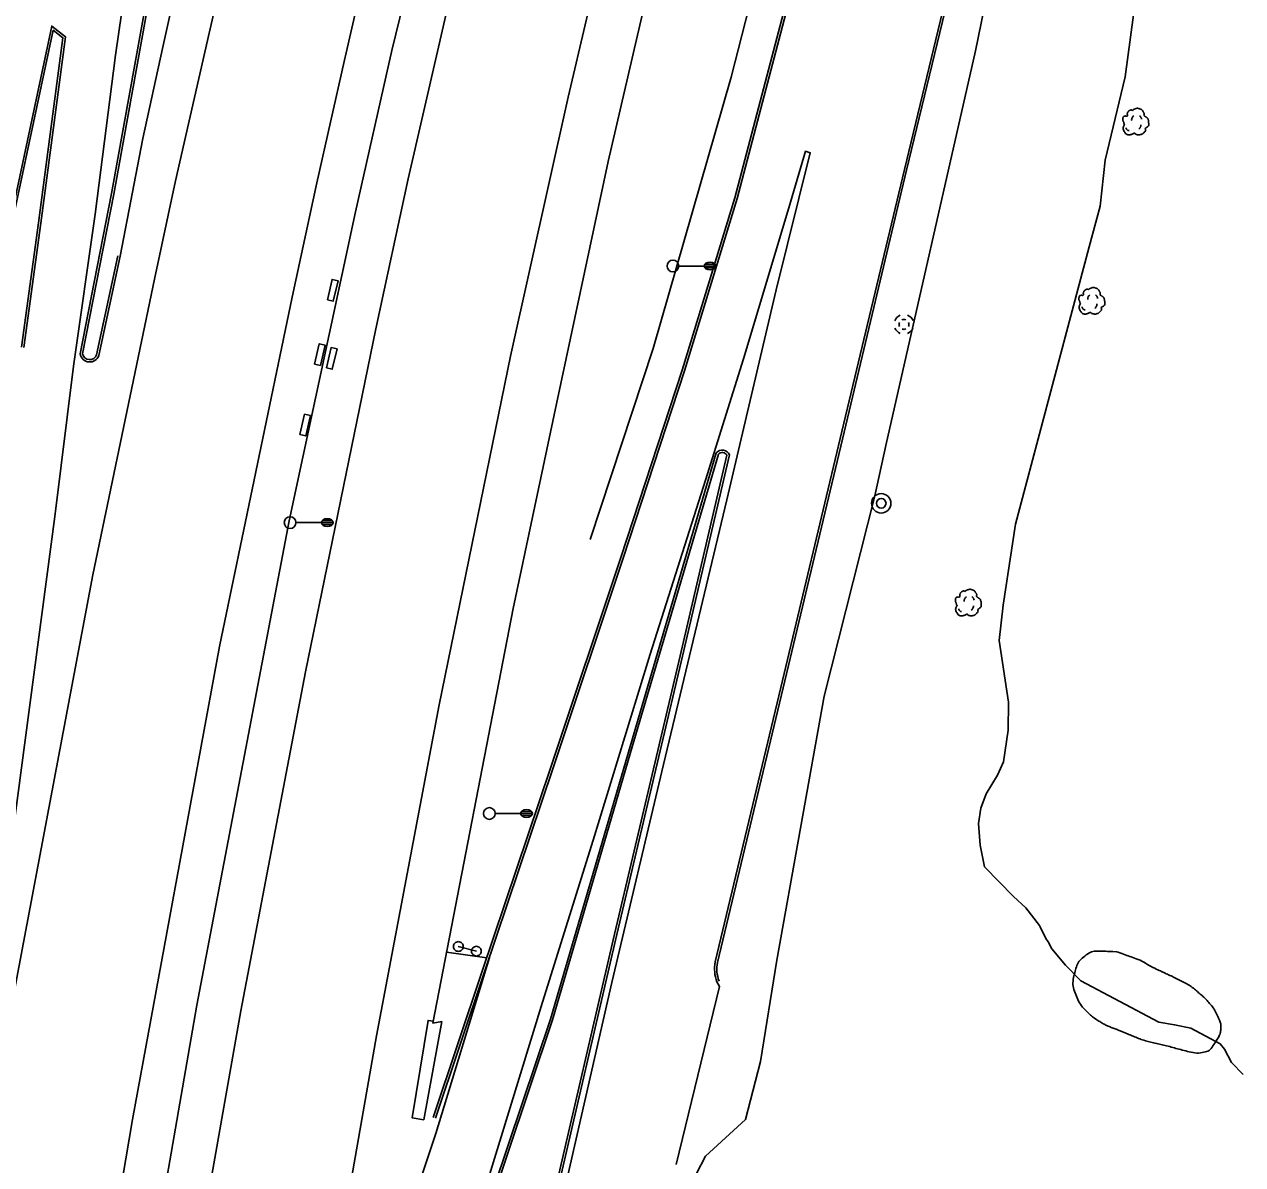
# Model space of a CAD drawing. Extents: x 2145380 to 2156929, y 139568 to 149130.
# Drawn here: x 2150853.5 to 2151164.9, y 147358.5 to 147649.9 of the extents above; entities that cross this region are included whole.
import ezdxf

# ---------------------------------------------------------------- set-up
doc = ezdxf.new("R2010")
doc.units = 0
for name, color, linetype in [('Default', 7, 'Continuous'), ('TOPO_Asphalt', 7, 'Continuous'), ('TOPO_Concrete', 7, 'Continuous'), ('TOPO_Curb Back', 7, 'Continuous'), ('TOPO_DRAIN_Inlet Grate', 7, 'Continuous'), ('TOPO_DRAIN_Manhole', 7, 'Continuous'), ('TOPO_Fence', 7, 'Continuous'), ('TOPO_Flowline', 7, 'Continuous'), ('TOPO_Guardrail', 7, 'Continuous'), ('TOPO_Light Pole', 7, 'Continuous'), ('TOPO_Misc', 7, 'Continuous'), ('TOPO_San Manhole', 7, 'Continuous'), ('TOPO_Sign', 7, 'Continuous'), ('TOPO_Tree', 7, 'Continuous'), ('TOPO_Tree Line', 7, 'Continuous'), ('TOPO_Wall Freestanding', 7, 'Continuous')]:
    doc.layers.add(name, color=color, linetype=linetype)

# ---------------------------------------------------------------- blocks, each defined once
blk = doc.blocks.new('LP')
at = {"layer": 'TOPO_Light Pole'}
blk.add_line((3.81, 0), (20.32, 0), dxfattribs=at)
for points in [[(20.32, 0), (27.94, 0)], [(20.32, 0), (23.5, 0)], [(20.83, 1.27), (27.43, 1.27)], [(20.83, 1.27), (23.5, 1.27)], [(23.71, 1.27), (27.43, 1.27)], [(23.71, 0), (27.94, 0)], [(20.83, -1.27), (27.43, -1.27)], [(20.83, -1.27), (23.5, -1.27)], [(23.71, -1.27), (27.43, -1.27)]]:
    blk.add_lwpolyline(points, dxfattribs=at)
blk.add_circle((0, 0), 3.81, dxfattribs=at)
blk.add_ellipse((24.13, 0), major_axis=(3.81, 0), ratio=0.666667, dxfattribs=at)
blk = doc.blocks.new('POST')
at = {"layer": 'TOPO_Misc'}
for start, end in [(89.99996, 180.00004), (179.99996, 270.00004), (359.99996, 90.00004), (269.99996, 0.00004)]:
    blk.add_arc((-0.01, 0.03), 3.16, start, end, dxfattribs=at)
blk = doc.blocks.new('MHEXST')
at = {"layer": 'TOPO_DRAIN_Manhole'}
for centre, radius, start, end in [((-0.1, 0.3), 12.7, 112.9748, 158.2636), ((-0.1, 0.1), 6.35, 157.9722, 204.161), ((-0.1, 0.1), 6.35, 66.1941, 113.691), ((-0.1, 0.3), 12.7, 22.0744, 68.6991), ((-0.1, 0.1), 6.35, 336.8023, 21.4046), ((-0.1, 0.3), 12.7, 202.6921, 248.1938), ((-0.1, 0.1), 6.35, 248.5791, 293.1995), ((-0.1, 0.3), 12.7, 291.7963, 337.3032)]:
    blk.add_arc(centre, radius, start, end, dxfattribs=at)
blk = doc.blocks.new('TREE')
at = {"layer": 'TOPO_Tree'}
for points in [[(-14.1, -0.4), (-14.2, 0.5), (-14.4, 1.4), (-14.6, 2.3), (-14.8, 3.2), (-15.5, 4), (-15.7, 4.9), (-15.8, 5.6), (-15.7, 6.3), (-15.7, 7), (-15.6, 7.9), (-15.7, 8.8), (-15.1, 9.7), (-14.6, 10.4), (-13.8, 10.5), (-13, 10.7), (-12.2, 11), (-11.1, 10), (-10.4, 10.7), (-9.4, 11.7), (-10.3, 13.3), (-9.8, 14.4), (-9.6, 15.1), (-9.3, 15.9), (-8.8, 16.5), (-8.2, 17.3), (-7.5, 17.7), (-6.7, 18.1), (-6.1, 18.4), (-5.6, 18.6), (-5.1, 18.7), (-4.5, 18.7), (-4, 18.5), (-3.5, 18.1)], [(-3.5, 17.6), (-3.1, 18.3), (-2.6, 18.8), (-1.9, 19.2), (-1, 19.7), (-0.2, 20), (0.7, 20.2), (1.6, 20.5), (2.5, 20.8), (3.4, 20.8), (4.1, 20.7), (4.8, 20.5), (5.5, 20.2), (6.4, 19.9), (7.3, 19.7), (8.2, 19.2), (9.4, 18.4), (10, 17.2), (10.8, 16), (11.2, 15.3), (11.6, 14.6), (11.9, 13.9), (12.2, 13.1), (11.4, 12), (11.9, 11.2), (12, 11), (12.2, 10.9), (12.4, 10.7), (12.9, 10.4), (13.5, 10), (14, 9.7), (14.7, 9.2), (15.4, 8.7), (16.1, 8.1), (16.7, 7.5), (16.9, 6.7), (17.1, 6), (17.6, 4.4), (17.7, 2.8), (17.7, 1.2), (17.7, -0.2), (17.8, -2.2), (16.6, -3), (15.5, -3.8), (14.3, -4.6), (13.2, -5.3)], [(13.2, -5.3), (13.3, -5.8), (13.4, -6.3), (13.4, -6.7), (13.8, -8.5), (12.2, -10), (10.8, -11.5), (10, -12.3), (9.1, -12.8), (8.2, -13.1), (6, -13.8), (3.3, -13.6), (1.3, -13.1), (0.5, -12.9), (-0.1, -11.4), (-0.8, -11.5), (-2, -11.6), (-3.3, -12.8), (-4.5, -13.1), (-6.1, -13.5), (-7.8, -14), (-9.3, -13.6), (-11.4, -13.1), (-12.8, -11.4), (-14.1, -9.4), (-15.3, -7.3), (-15.6, -5.1), (-15.1, -3), (-14.9, -1.9), (-13.9, -0.8), (-13.5, 0.1)], [(-4.2, 5.1), (-4.5, 6.1), (-4.3, 7.2), (-3.8, 8.2), (-3.3, 9.3), (-2.7, 10.3), (-1.6, 11)], [(5.9, 11.2), (6.5, 10.7), (7, 10.2), (7.4, 9.5), (7.9, 8.6), (8.3, 7.6), (8.5, 6.6)], [(-11.4, -4.5), (-11.5, -5.4), (-11, -6.3), (-10.1, -7.2), (-9.3, -8), (-8.5, -8.3), (-7.7, -8.1)], [(4.8, -6.3), (5.7, -5.7), (6.3, -4.9), (6.8, -3.9), (7.4, -2.8), (7.6, -1.7), (7.5, -0.6)]]:
    blk.add_open_spline(points, degree=3, dxfattribs=at)
blk = doc.blocks.new('EXMHSS')
at = {"layer": 'Default'}
for radius in [6.3, 3.13]:
    blk.add_circle((0, 0), radius, dxfattribs=at)

msp = doc.modelspace()

# ---------------------------------------------------------------- linework, layer by layer
at = {"layer": 'TOPO_Asphalt'}
for points in [[(2151148.58, 148387.71), (2151085.35, 148183.97), (2151069.92, 148133.07), (2151057.83, 148094.37), (2151049.57, 148067.66), (2151035.93, 148022.98), (2151024.64, 147984.83), (2151012.64, 147943.42), (2151001.98, 147906), (2150990.9, 147865.2), (2150980.73, 147826.5), (2150968.97, 147781.23), (2150957.45, 147734.97), (2150948.5, 147698.21), (2150935.23, 147640.33), (2150928.26, 147609.37), (2150921.99, 147580.12), (2150903.41, 147490.92), (2150881.14, 147370.04), (2150865.32, 147276.63), (2150852.01, 147191.15), (2150840.13, 147102.7), (2150828.19, 147005.35), (2150817.7, 146900.58)], [(2151048.85, 148184), (2151038.82, 148151.82), (2151027.63, 148116.14), (2151015.13, 148075.66), (2151005.17, 148043.12), (2150995.4, 148010.66), (2150984.05, 147971.82), (2150972.73, 147932.1), (2150964.84, 147904.22), (2150955.62, 147870.36), (2150950.07, 147849.17), (2150943.21, 147823.16), (2150936.37, 147796.39), (2150929.01, 147767.19), (2150918.46, 147723.8), (2150908.78, 147682.5), (2150900.73, 147647.64), (2150892.14, 147609.87), (2150886.78, 147584.79)], [(2151109.6, 148183.95), (2151097.93, 148146.27), (2151084.33, 148102.66), (2151075.67, 148074.91), (2151060.45, 148025.62), (2151047.4, 147981.37), (2151033.3, 147932.91), (2151022.13, 147892.88), (2151010.4, 147849.76), (2151003.32, 147823.06), (2150995.6, 147793.95), (2150990.71, 147774.79), (2150983.49, 147745.9), (2150973.85, 147706.54), (2150965.9, 147672.69), (2150959.07, 147642.88), (2150951.6, 147610.36), (2150943.31, 147572.06)], [(2151031.67, 148167), (2151033.43, 148166.33), (2151027.46, 148146.36), (2151020.11, 148124.12), (2151008.99, 148089.63), (2150994.98, 148045.56), (2150984.37, 148009.67), (2150975.99, 147980.79), (2150967.87, 147952.18), (2150961.61, 147930.52), (2150953.44, 147900.67), (2150941.73, 147859), (2150931.26, 147819.05), (2150925.77, 147796.82), (2150920.97, 147778.05), (2150913.77, 147749.06), (2150908.39, 147727.91), (2150899.16, 147689.08), (2150893.03, 147662.48), (2150888.79, 147643.68), (2150883.83, 147620.67), (2150877.99, 147590.63)], [(2150905.64, 147936.06), (2150903.58, 147898.85), (2150901.95, 147864.4), (2150899.39, 147831.23), (2150893.54, 147771.5), (2150888.57, 147730.82), (2150883.1, 147685.49), (2150876.78, 147641.95), (2150871.6, 147601.39), (2150866.11, 147562.56), (2150861.29, 147524.12)], [(2151006.56, 147691.16), (2150992.5, 147631.26), (2150977.78, 147565.04), (2150959.56, 147475.96), (2150943.48, 147391.41), (2150929.21, 147309.79), (2150919.13, 147248.19), (2150932.49, 147287.08), (2150944.65, 147324.35), (2150958.68, 147366.43), (2150972.35, 147411.45)], [(2150900.19, 147099.76), (2150907.43, 147133.87), (2150920.61, 147185.98), (2150930.2, 147219.74), (2150949.81, 147284.16), (2150960.12, 147317.76), (2150972.04, 147354.75), (2150985.94, 147400.03), (2150998.89, 147441.4), (2151013.48, 147488.89), (2151027.62, 147533.42), (2151037.3, 147564.38), (2151048.91, 147602.97), (2151053.19, 147617.43), (2151054.36, 147617.07), (2151045.64, 147582.03), (2151033.02, 147528.36), (2151016.82, 147460.74), (2151003.63, 147405.03), (2150986.37, 147329.26), (2150967.03, 147241.55)], [(2150861.29, 147524.12), (2150848.5, 147427.79), (2150830.94, 147291.62), (2150831.73, 147291.58), (2150851.33, 147404.88), (2150871.05, 147509.22), (2150886.78, 147584.79)], [(2150862.87, 147102.56), (2150871.89, 147169.89), (2150883.68, 147248.97), (2150896.04, 147325.42), (2150908.8, 147397.79), (2150925.39, 147484.38), (2150943.31, 147572.06)], [(2151030.49, 147405.21), (2151031.17, 147404.04), (2151020.09, 147358.5)]]:
    msp.add_lwpolyline(points, dxfattribs=at)
at = {"layer": 'TOPO_Concrete'}
msp.add_line((2150971.68, 147411.34), (2150961.44, 147412.8), dxfattribs=at)
at = {"layer": 'TOPO_Curb Back'}
for points in [[(2150903.67, 148229.14), (2150903.99, 148206.41), (2150904.63, 148134.28), (2150904.69, 148075.98), (2150904.97, 148022.25), (2150905.72, 147948.26), (2150905.28, 147881.1), (2150903.34, 147822.79), (2150899.75, 147773.61), (2150894.39, 147718.98), (2150886.44, 147665.58), (2150875.76, 147606.6), (2150867.8, 147565.67)], [(2150904.27, 148229.15), (2150904.59, 148206.42), (2150905.23, 148134.28), (2150905.29, 148075.99), (2150905.57, 148022.26), (2150906.32, 147948.26), (2150905.88, 147881.09), (2150903.94, 147822.76), (2150900.35, 147773.56), (2150894.98, 147718.91), (2150887.03, 147665.49), (2150876.35, 147606.49), (2150868.41, 147565.66)], [(2151021.63, 147561.53), (2151035.08, 147605.51), (2151052.33, 147671.03), (2151067.31, 147733.95), (2151085, 147807.49), (2151103.14, 147877.18), (2151123.14, 147940.37), (2151147.62, 148007.53), (2151169.25, 148060.12), (2151195.94, 148118.04), (2151228.47, 148180.14), (2151253.95, 148226.76)], [(2151022.2, 147561.35), (2151035.65, 147605.35), (2151052.91, 147670.88), (2151067.89, 147733.81), (2151085.58, 147807.34), (2151103.71, 147877.01), (2151123.71, 147940.17), (2151148.18, 148007.31), (2151169.8, 148059.88), (2151196.48, 148117.77), (2151229, 148179.86), (2151254.46, 148226.44)], [(2151115.52, 147769.67), (2151107.72, 147735.7), (2151092.75, 147672.26), (2151078.41, 147612.78), (2151062.46, 147545.8), (2151046.85, 147480.44), (2151030.04, 147410.28)], [(2151116.11, 147769.52), (2151108.31, 147735.56), (2151093.33, 147672.12), (2151078.99, 147612.64), (2151063.05, 147545.66), (2151047.44, 147480.3), (2151030.63, 147410.16)], [(2150846.01, 147581.74), (2150860.53, 147649.41), (2150864, 147646.71), (2150857.69, 147599.07), (2150853.38, 147567.29)], [(2150846.6, 147581.61), (2150860.91, 147648.35), (2150863.36, 147646.45), (2150857.09, 147599.15), (2150852.78, 147567.37)], [(2150871.97, 147565.4), (2150877.4, 147590.75)], [(2150872.55, 147565.24), (2150877.99, 147590.63)], [(2151021.63, 147561.53), (2151005.96, 147513.62), (2150988.09, 147460.08), (2150970.53, 147407.94), (2150958, 147370.57)], [(2151022.2, 147561.35), (2151006.53, 147513.43), (2150988.65, 147459.88), (2150971.1, 147407.75), (2150958.57, 147370.38)], [(2151030.36, 147540.35), (2151008.31, 147465.38), (2150987.94, 147395.68), (2150959.02, 147309.46), (2150949.52, 147257.94), (2150947.03, 147247.03), (2150934.41, 147200.86), (2150921.9, 147146.55), (2150911.41, 147093.91)], [(2151030.89, 147540.05), (2151008.88, 147465.21), (2150988.52, 147395.5), (2150959.6, 147309.31), (2150950.11, 147257.82), (2150947.61, 147246.89), (2150934.99, 147200.71), (2150922.49, 147146.42), (2150912, 147093.79)], [(2150943.41, 147095.16), (2150952.8, 147162.7), (2150964.12, 147229.48), (2150975.61, 147289.65), (2150988.78, 147350.2), (2151004.02, 147415.95), (2151021.16, 147488.54), (2151033.08, 147539.76)], [(2150944, 147095.07), (2150953.39, 147162.61), (2150964.71, 147229.38), (2150976.2, 147289.53), (2150989.36, 147350.06), (2151004.6, 147415.82), (2151021.74, 147488.4), (2151033.72, 147539.83)]]:
    msp.add_lwpolyline(points, dxfattribs=at)
for centre, radius, start, end in [((2150870.22, 147566.03), 2.45, 188.6134, 341.175), ((2150870.22, 147566.03), 1.85, 191.6006, 340.1627), ((2151031.88, 147539.06), 2, 22.834, 139.6023), ((2151031.88, 147539.06), 1.4, 30.1968, 134.8065), ((2151039.82, 147408.58), 9.92, 170.1829, 199.8905), ((2151039.81, 147408.58), 9.32, 170.2948, 199.8918)]:
    msp.add_arc(centre, radius, start, end, dxfattribs=at)
at = {"layer": 'TOPO_DRAIN_Inlet Grate'}
for points in [[(2150930.95, 147579.49), (2150932.17, 147584.68), (2150933.68, 147584.33), (2150932.46, 147579.13)], [(2150927.65, 147563.06), (2150928.88, 147568.26), (2150930.39, 147567.9), (2150929.16, 147562.71)], [(2150930.7, 147562.08), (2150931.92, 147567.27), (2150933.43, 147566.92), (2150932.21, 147561.72)], [(2150923.91, 147545.04), (2150925.13, 147550.23), (2150926.64, 147549.88), (2150925.42, 147544.69)]]:
    msp.add_lwpolyline(points, close=True, dxfattribs=at)
at = {"layer": 'TOPO_Fence'}
msp.add_line((2151014.23, 147567), (2150998.13, 147518.25), dxfattribs=at)
msp.add_lwpolyline([(2151014.23, 147567), (2151034.13, 147636.36), (2151047.79, 147689.64)], dxfattribs=at)
at = {"layer": 'TOPO_Flowline'}
msp.add_lwpolyline([(2151165.02, 147381.51), (2151161.99, 147384.6), (2151160.25, 147388.04), (2151159.16, 147389.4), (2151151.64, 147393.35), (2151147.49, 147394.23), (2151143.46, 147394.89), (2151123.48, 147405.42), (2151119.61, 147409.45), (2151116.07, 147413.66), (2151115.13, 147415.39), (2151114.55, 147416.32), (2151113.14, 147419.23), (2151112.98, 147419.58), (2151109.48, 147424.1), (2151106.32, 147427.01), (2151098.92, 147434.59), (2151097.76, 147440.1), (2151097.35, 147445.65), (2151097.99, 147449.62), (2151099.33, 147453.21), (2151102.22, 147458.05), (2151103.78, 147461.42), (2151104.98, 147469.55), (2151105, 147476.65), (2151102.66, 147492.43), (2151103.71, 147501.45), (2151106.85, 147522.19), (2151125.63, 147592.97), (2151128.44, 147603.4), (2151129.74, 147615.19), (2151134.88, 147636.49), (2151137.55, 147656.82)], dxfattribs=at)
at = {"layer": 'TOPO_Guardrail'}
msp.add_lwpolyline([(2150958.04, 147395.18), (2150956.69, 147395.33), (2150952.6, 147370.47), (2150955.6, 147369.95), (2150960.19, 147395.05), (2150957.94, 147394.66)], dxfattribs=at)
at = {"layer": 'TOPO_Sign'}
msp.add_lwpolyline([(2150969.05, 147413.03), (2150964.42, 147414.22)], dxfattribs=at)
at = {"layer": 'TOPO_Tree'}
msp.add_lwpolyline([(2151114.09, 147728.5), (2151096.61, 147643.05), (2151073.7, 147542.28), (2151070.85, 147529.37), (2151057.96, 147478.24), (2151045.83, 147410.77), (2151041.64, 147384.87), (2151037.82, 147370.02), (2151027.6, 147360.69), (2151020.7, 147347.39), (2151018.66, 147337.94), (2151020.97, 147332.91), (2151028.43, 147333.2), (2151057.49, 147334.2), (2151129.61, 147329.84), (2151180.34, 147329.96), (2151198.41, 147332.35), (2151213.34, 147335.58)], dxfattribs=at)
at = {"layer": 'TOPO_Tree Line'}
msp.add_open_spline([(2151132.61, 147412.91), (2151132.61, 147412.91), (2151134.13, 147412.38), (2151135.64, 147411.84), (2151137.15, 147411.31), (2151139.18, 147410.59), (2151140.99, 147409.34), (2151142.93, 147408.42), (2151144.14, 147407.84), (2151145.35, 147407.28), (2151146.56, 147406.71), (2151147.92, 147406.06), (2151149.27, 147405.39), (2151150.6, 147404.67), (2151151.77, 147404.03), (2151152.78, 147403.14), (2151153.81, 147402.27), (2151154.74, 147401.49), (2151155.58, 147400.67), (2151156.38, 147399.75), (2151157.42, 147398.56), (2151158.12, 147397.26), (2151158.78, 147395.8), (2151159.18, 147394.92), (2151159.37, 147393.98), (2151159.3, 147393.09), (2151159.22, 147392.1), (2151158.8, 147391.16), (2151158.18, 147390.22), (2151157.29, 147388.88), (2151156.41, 147387.5), (2151154.98, 147387.22), (2151153.16, 147386.85), (2151151.22, 147387.33), (2151149.42, 147387.79), (2151147.83, 147388.2), (2151146.24, 147388.65), (2151144.65, 147389.04), (2151143.23, 147389.4), (2151141.78, 147389.64), (2151140.37, 147390.05), (2151138.95, 147390.47), (2151137.59, 147391.05), (2151136.21, 147391.6), (2151135.41, 147391.93), (2151134.61, 147392.27), (2151133.81, 147392.59), (2151132.8, 147393), (2151131.77, 147393.37), (2151130.76, 147393.78), (2151129.86, 147394.14), (2151129.04, 147394.64), (2151128.21, 147395.14), (2151127.01, 147395.86), (2151125.99, 147396.7), (2151124.96, 147397.72), (2151123.59, 147399.07), (2151122.69, 147400.67), (2151122.04, 147402.41), (2151121.43, 147404.03), (2151121.53, 147405.88), (2151121.98, 147407.55), (2151122.37, 147409.03), (2151122.87, 147410.41), (2151124.23, 147411.54), (2151125.53, 147412.62), (2151126.88, 147413.12), (2151128.34, 147413.07), (2151129.77, 147413.02), (2151131.19, 147412.96), (2151132.61, 147412.91)], degree=3, dxfattribs=at)
at = {"layer": 'TOPO_Wall Freestanding'}
for points in [[(2151336.32, 148953.74), (2151322.23, 148907.93), (2151284.28, 148786.3), (2151239.81, 148641.85), (2151199.12, 148510.75), (2151182.1, 148455.86), (2151142.3, 148328), (2151095.05, 148175.91), (2151053.71, 148043.16), (2150993.17, 147829.95), (2150947.4, 147643.21), (2150938.13, 147601.94), (2150921.17, 147523), (2150897.57, 147399.22), (2150877.65, 147284.38), (2150857.8, 147149.76), (2150851.31, 147098.47)], [(2151158.61, 148184.53), (2151142.7, 148132.89), (2151135.64, 148106.59), (2151131.27, 148090.35), (2151125.54, 148070.47), (2151116.65, 148042.38), (2151102.52, 147995.57), (2151091.43, 147958.17), (2151073.27, 147894.35), (2151057.27, 147835.65), (2151043.13, 147781.54), (2151021.35, 147695.18), (2151002.68, 147614.78), (2150989.54, 147552.86), (2150978.4, 147500.63), (2150957.93, 147394.61)]]:
    msp.add_lwpolyline(points, dxfattribs=at)

# ---------------------------------------------------------------- block references
at = {"layer": 'TOPO_DRAIN_Manhole', "xscale": 0.19685000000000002, "yscale": 0.19685000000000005}
msp.add_blockref('MHEXST', (2151078.33, 147573.16), dxfattribs=at)
at = {"layer": 'TOPO_Light Pole', "xscale": 0.39370000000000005, "yscale": 0.3937000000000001}
for p in [(2151019.26, 147588.11), (2150921.43, 147522.55), (2150972.35, 147448.22)]:
    msp.add_blockref('LP', p, dxfattribs=at)
at = {"layer": 'TOPO_Misc', "xscale": 0.39370000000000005, "yscale": 0.3937000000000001}
for p in [(2150964.42, 147414.22), (2150969.05, 147413.03)]:
    msp.add_blockref('POST', p, dxfattribs=at)
at = {"layer": 'TOPO_San Manhole', "xscale": 0.39370000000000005, "yscale": 0.3937000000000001}
msp.add_blockref('EXMHSS', (2151072.5, 147527.48), dxfattribs=at)
at = {"layer": 'TOPO_Tree', "xscale": 0.19685000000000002, "yscale": 0.19685000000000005}
for p in [(2151137.37, 147624.32), (2151126.13, 147578.53), (2151094.57, 147501.42)]:
    msp.add_blockref('TREE', p, dxfattribs=at)

doc.saveas('drawing.dxf')
